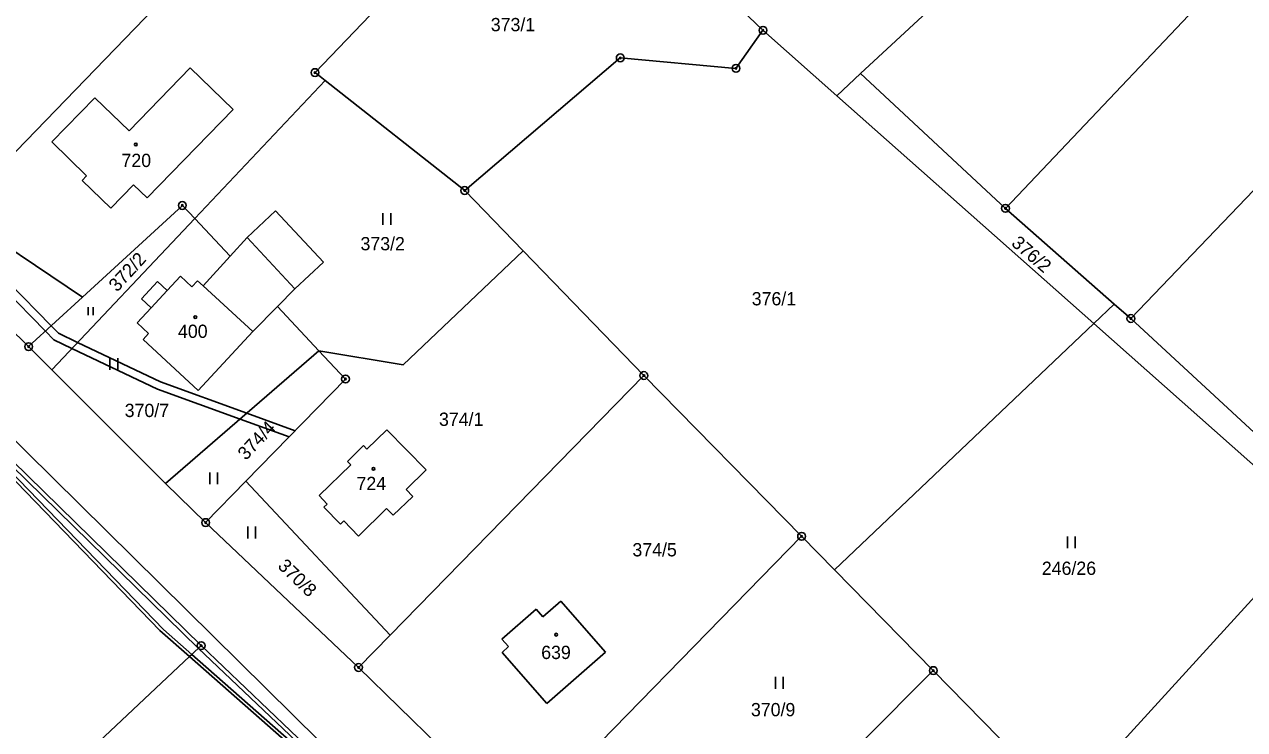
# Model space of a CAD drawing. Extents: x -445050 to -440454, y -1134563 to -1129741.
# Drawn here: x -442585.7 to -442429.3, y -1131122.4 to -1131032.1 of the extents above; entities that cross this region are included whole.
import ezdxf

# ---------------------------------------------------------------- set-up
doc = ezdxf.new("R2010")
doc.units = 0
for name, color, linetype in [('Vrstva 1', 7, 'Continuous'), ('Vrstva 18', 7, 'Continuous'), ('Vrstva 19', 7, 'Continuous'), ('Vrstva 24', 7, 'Continuous'), ('Vrstva 25', 7, 'Continuous'), ('Vrstva 3', 7, 'Continuous'), ('Vrstva 30', 7, 'Continuous'), ('Vrstva 37', 7, 'Continuous'), ('Vrstva 4', 7, 'Continuous'), ('Vrstva 5', 7, 'Continuous'), ('Vrstva 6', 7, 'Continuous')]:
    doc.layers.add(name, color=color, linetype=linetype)

msp = doc.modelspace()

# ---------------------------------------------------------------- linework, layer by layer
at = {"layer": 'Vrstva 1'}
for p, q in [((-442572.29, -1131045.72), (-442564.45, -1131037.63)), ((-442564.45, -1131037.63), (-442558.95, -1131042.96)), ((-442582.19, -1131047.14), (-442576.69, -1131041.48)), ((-442576.69, -1131041.48), (-442572.29, -1131045.72)), ((-442558.95, -1131042.96), (-442569.97, -1131054.3)), ((-442577.74, -1131051.46), (-442582.19, -1131047.14)), ((-442578.32, -1131052.07), (-442577.74, -1131051.46)), ((-442574.63, -1131055.64), (-442578.32, -1131052.07)), ((-442571.72, -1131052.62), (-442574.63, -1131055.64)), ((-442569.97, -1131054.3), (-442571.72, -1131052.62)), ((-442541.82, -1131086.48), (-442539.27, -1131084)), ((-442539.27, -1131084), (-442534.23, -1131089.16)), ((-442544.31, -1131088.07), (-442542.26, -1131086.03)), ((-442542.26, -1131086.03), (-442541.82, -1131086.48)), ((-442543.89, -1131088.5), (-442544.31, -1131088.07)), ((-442547.94, -1131092.45), (-442543.89, -1131088.5)), ((-442534.23, -1131089.16), (-442536.79, -1131091.67)), ((-442546.9, -1131093.52), (-442547.94, -1131092.45)), ((-442535.94, -1131092.54), (-442538.45, -1131094.95)), ((-442536.79, -1131091.67), (-442535.94, -1131092.54)), ((-442547.33, -1131093.94), (-442546.9, -1131093.52)), ((-442545.2, -1131096.1), (-442547.33, -1131093.94)), ((-442539.29, -1131094.09), (-442542.9, -1131097.62)), ((-442538.45, -1131094.95), (-442539.29, -1131094.09)), ((-442544.78, -1131095.69), (-442545.2, -1131096.1)), ((-442542.9, -1131097.62), (-442544.78, -1131095.69))]:
    msp.add_line(p, q, dxfattribs=at)
for points in [[(-442459.97, -1131055.65), (-442395.82, -1130987.96)], [(-442594.39, -1131056.19), (-442530.97, -1130990.64)], [(-442378.95, -1131002), (-442443.9, -1131069.76)], [(-442548.46, -1131038.25), (-442518.32, -1131006.82)], [(-442518.32, -1131006.82), (-442491.05, -1131032.83)], [(-442448.51, -1131010.55), (-442478.53, -1131038.37)], [(-442491.05, -1131032.83), (-442494.51, -1131037.71)], [(-442491.05, -1131032.83), (-442481.59, -1131041.21)], [(-442509.34, -1131036.37), (-442529.27, -1131053.36)], [(-442494.51, -1131037.71), (-442509.34, -1131036.37)], [(-442547.15, -1131039.28), (-442563.87, -1131056.96)], [(-442547.15, -1131039.28), (-442548.46, -1131038.25)], [(-442529.27, -1131053.36), (-442547.15, -1131039.28)], [(-442478.53, -1131038.37), (-442481.59, -1131041.21)], [(-442529.27, -1131053.36), (-442521.79, -1131061.08)], [(-442578.28, -1131067.04), (-442565.46, -1131055.27)], [(-442565.46, -1131055.27), (-442563.87, -1131056.96)], [(-442594.39, -1131056.19), (-442578.28, -1131067.04)], [(-442563.87, -1131056.96), (-442582.2, -1131076.32)], [(-442563.87, -1131056.96), (-442559.34, -1131061.78)], [(-442557.17, -1131059.38), (-442553.51, -1131055.97)], [(-442553.51, -1131055.97), (-442547.37, -1131062.55)], [(-442446.02, -1131067.9), (-442459.97, -1131055.65)], [(-442559.34, -1131061.78), (-442557.17, -1131059.38)], [(-442598.42, -1131060.36), (-442585.16, -1131073.36)], [(-442521.79, -1131061.08), (-442537.15, -1131075.71)], [(-442521.79, -1131061.08), (-442506.31, -1131077.06)], [(-442562.78, -1131065.58), (-442559.34, -1131061.78)], [(-442547.37, -1131062.55), (-442551.03, -1131065.96)], [(-442567.41, -1131066.18), (-442565.71, -1131064.34)], [(-442565.71, -1131064.34), (-442564.25, -1131065.7)], [(-442570.7, -1131067.23), (-442568.66, -1131065.02)], [(-442568.66, -1131065.02), (-442567.41, -1131066.18)], [(-442564.25, -1131065.7), (-442563.51, -1131064.91)], [(-442563.51, -1131064.91), (-442562.78, -1131065.58)], [(-442553.28, -1131068.22), (-442551.03, -1131065.96)], [(-442585.16, -1131073.36), (-442578.28, -1131067.04)], [(-442569.45, -1131068.38), (-442570.7, -1131067.23)], [(-442446.02, -1131067.9), (-442448.63, -1131070.38)], [(-442443.9, -1131069.76), (-442446.02, -1131067.9)], [(-442571.25, -1131070.33), (-442569.45, -1131068.38)], [(-442556.45, -1131071.41), (-442553.28, -1131068.22)], [(-442553.28, -1131068.22), (-442547.95, -1131073.89)], [(-442569.78, -1131071.68), (-442571.25, -1131070.33)], [(-442448.63, -1131070.38), (-442481.88, -1131101.96)], [(-442570.49, -1131072.45), (-442569.78, -1131071.68)], [(-442563.44, -1131078.97), (-442570.49, -1131072.45)], [(-442556.45, -1131071.41), (-442563.44, -1131078.97)], [(-442582.2, -1131076.32), (-442585.16, -1131073.36)], [(-442547.95, -1131073.89), (-442567.62, -1131090.91)], [(-442537.15, -1131075.71), (-442547.95, -1131073.89)], [(-442547.95, -1131073.89), (-442544.55, -1131077.51)], [(-442567.62, -1131090.91), (-442582.2, -1131076.32)], [(-442506.31, -1131077.06), (-442538.84, -1131110.32)], [(-442486.1, -1131097.66), (-442506.31, -1131077.06)], [(-442544.55, -1131077.51), (-442557.31, -1131090.6)], [(-442589.34, -1131085.99), (-442563.05, -1131111.66)], [(-442567.62, -1131090.91), (-442562.48, -1131095.9)], [(-442557.31, -1131090.6), (-442562.48, -1131095.9)], [(-442557.31, -1131090.6), (-442538.84, -1131110.32)], [(-442562.48, -1131095.9), (-442542.88, -1131114.46)], [(-442486.1, -1131097.66), (-442522.23, -1131134.61)], [(-442481.88, -1131101.96), (-442486.1, -1131097.66)], [(-442469.22, -1131114.86), (-442481.88, -1131101.96)], [(-442524.5, -1131110.82), (-442520.11, -1131106.99)], [(-442520.11, -1131106.99), (-442519.27, -1131107.96)], [(-442519.27, -1131107.96), (-442516.94, -1131105.95)], [(-442516.94, -1131105.95), (-442511.22, -1131112.51)], [(-442563.05, -1131111.66), (-442564.25, -1131112.78)], [(-442543.02, -1131130.78), (-442563.05, -1131111.66)], [(-442538.84, -1131110.32), (-442542.88, -1131114.46)], [(-442523.65, -1131111.79), (-442524.5, -1131110.82)], [(-442564.54, -1131113.06), (-442637.09, -1131181.23)], [(-442564.25, -1131112.78), (-442564.54, -1131113.06)], [(-442524.49, -1131112.53), (-442523.65, -1131111.79)], [(-442518.76, -1131119.09), (-442524.49, -1131112.53)], [(-442511.22, -1131112.51), (-442518.76, -1131119.09)], [(-442542.88, -1131114.46), (-442522.23, -1131134.61)], [(-442505.44, -1131151.19), (-442469.22, -1131114.86)]]:
    msp.add_lwpolyline(points, dxfattribs=at)
at = {"layer": 'Vrstva 24'}
for centre, radius in [((-442491.05, -1131032.83), 0.5), ((-442491.05, -1131032.83), 0.1), ((-442509.34, -1131036.37), 0.5), ((-442509.34, -1131036.37), 0.1), ((-442548.46, -1131038.25), 0.5), ((-442548.46, -1131038.25), 0.1), ((-442494.51, -1131037.71), 0.5), ((-442494.51, -1131037.71), 0.1), ((-442529.27, -1131053.36), 0.5), ((-442529.27, -1131053.36), 0.1), ((-442565.46, -1131055.27), 0.5), ((-442565.46, -1131055.27), 0.1), ((-442459.97, -1131055.65), 0.5), ((-442459.97, -1131055.65), 0.1), ((-442443.9, -1131069.76), 0.5), ((-442443.9, -1131069.76), 0.1), ((-442585.16, -1131073.36), 0.5), ((-442585.16, -1131073.36), 0.1), ((-442544.55, -1131077.51), 0.5), ((-442506.31, -1131077.06), 0.5), ((-442506.31, -1131077.06), 0.1), ((-442544.55, -1131077.51), 0.1), ((-442562.48, -1131095.9), 0.5), ((-442562.48, -1131095.9), 0.1), ((-442486.1, -1131097.66), 0.5), ((-442486.1, -1131097.66), 0.1), ((-442563.05, -1131111.66), 0.5), ((-442563.05, -1131111.66), 0.1), ((-442542.88, -1131114.46), 0.5), ((-442542.88, -1131114.46), 0.1), ((-442469.22, -1131114.86), 0.5), ((-442469.22, -1131114.86), 0.1)]:
    msp.add_circle(centre, radius, dxfattribs=at)
at = {"layer": 'Vrstva 25'}
for p, q in [((-442539.75, -1131057.75), (-442539.75, -1131056.25)), ((-442538.75, -1131057.75), (-442538.75, -1131056.25)), ((-442577.55, -1131069.33), (-442577.55, -1131068.32)), ((-442576.89, -1131069.33), (-442576.89, -1131068.32)), ((-442574.75, -1131076.34), (-442574.75, -1131074.84)), ((-442573.75, -1131076.34), (-442573.75, -1131074.84)), ((-442561.96, -1131090.97), (-442561.96, -1131089.47)), ((-442560.96, -1131090.97), (-442560.96, -1131089.47)), ((-442557.08, -1131097.92), (-442557.08, -1131096.42)), ((-442556.08, -1131097.92), (-442556.08, -1131096.42)), ((-442452.02, -1131099.17), (-442452.02, -1131097.67)), ((-442451.02, -1131099.17), (-442451.02, -1131097.67)), ((-442489.45, -1131117.18), (-442489.45, -1131115.68)), ((-442488.45, -1131117.18), (-442488.45, -1131115.68))]:
    msp.add_line(p, q, dxfattribs=at)
for centre in [(-442571.42, -1131047.45), (-442563.8, -1131069.57), (-442540.97, -1131089.03), (-442517.54, -1131110.26)]:
    msp.add_circle(centre, 0.175, dxfattribs=at)
at = {"layer": 'Vrstva 3'}
for points in [[(-442572.29, -1131045.72), (-442564.45, -1131037.63)], [(-442564.45, -1131037.63), (-442558.95, -1131042.96)], [(-442582.19, -1131047.14), (-442576.69, -1131041.48)], [(-442576.69, -1131041.48), (-442572.29, -1131045.72)], [(-442558.95, -1131042.96), (-442569.97, -1131054.3)], [(-442577.74, -1131051.46), (-442582.19, -1131047.14)], [(-442578.32, -1131052.07), (-442577.74, -1131051.46)], [(-442574.63, -1131055.64), (-442578.32, -1131052.07)], [(-442571.72, -1131052.62), (-442574.63, -1131055.64)], [(-442569.97, -1131054.3), (-442571.72, -1131052.62)], [(-442567.41, -1131066.18), (-442565.71, -1131064.34)], [(-442565.71, -1131064.34), (-442564.25, -1131065.7)], [(-442567.41, -1131066.18), (-442569.45, -1131068.38)], [(-442564.25, -1131065.7), (-442563.51, -1131064.91)], [(-442563.51, -1131064.91), (-442562.78, -1131065.58)], [(-442562.78, -1131065.58), (-442556.45, -1131071.41)], [(-442571.25, -1131070.33), (-442569.45, -1131068.38)], [(-442569.78, -1131071.68), (-442571.25, -1131070.33)], [(-442570.49, -1131072.45), (-442569.78, -1131071.68)], [(-442563.44, -1131078.97), (-442570.49, -1131072.45)], [(-442556.45, -1131071.41), (-442563.44, -1131078.97)], [(-442541.82, -1131086.48), (-442539.27, -1131084)], [(-442539.27, -1131084), (-442534.23, -1131089.16)], [(-442544.31, -1131088.07), (-442542.26, -1131086.03)], [(-442542.26, -1131086.03), (-442541.82, -1131086.48)], [(-442543.89, -1131088.5), (-442544.31, -1131088.07)], [(-442547.94, -1131092.45), (-442543.89, -1131088.5)], [(-442534.23, -1131089.16), (-442536.79, -1131091.67)], [(-442546.9, -1131093.52), (-442547.94, -1131092.45)], [(-442535.94, -1131092.54), (-442538.45, -1131094.95)], [(-442536.79, -1131091.67), (-442535.94, -1131092.54)], [(-442547.33, -1131093.94), (-442546.9, -1131093.52)], [(-442545.2, -1131096.1), (-442547.33, -1131093.94)], [(-442539.29, -1131094.09), (-442542.9, -1131097.62)], [(-442538.45, -1131094.95), (-442539.29, -1131094.09)], [(-442544.78, -1131095.69), (-442545.2, -1131096.1)], [(-442542.9, -1131097.62), (-442544.78, -1131095.69)], [(-442524.5, -1131110.82), (-442520.11, -1131106.99)], [(-442520.11, -1131106.99), (-442519.27, -1131107.96)], [(-442519.27, -1131107.96), (-442516.94, -1131105.95)], [(-442516.94, -1131105.95), (-442511.22, -1131112.51)], [(-442523.65, -1131111.79), (-442524.5, -1131110.82)], [(-442524.49, -1131112.53), (-442523.65, -1131111.79)], [(-442518.76, -1131119.09), (-442524.49, -1131112.53)], [(-442511.22, -1131112.51), (-442518.76, -1131119.09)]]:
    msp.add_lwpolyline(points, dxfattribs=at)
at = {"layer": 'Vrstva 30'}
for points in [[(-442551, -1131084.13), (-442551.77, -1131084.91), (-442558.06, -1131082.64), (-442568.66, -1131078.8), (-442579.61, -1131073.58), (-442581.95, -1131072.47), (-442583.01, -1131071.38), (-442588.33, -1131065.9), (-442587.69, -1131065.14), (-442582.27, -1131070.71), (-442581.35, -1131071.65), (-442578.89, -1131072.82), (-442568.28, -1131077.88), (-442557.19, -1131081.89), (-442551, -1131084.13)], [(-442599.27, -1131076.29), (-442591.41, -1131067.23), (-442589.26, -1131069.34), (-442595.69, -1131076.75), (-442527.43, -1131144.09), (-442520.74, -1131136.48), (-442518.48, -1131138.46), (-442525.29, -1131146.2), (-442461.79, -1131209.24), (-442462.86, -1131210.31), (-442464.63, -1131208.55), (-442487.64, -1131185.63), (-442493.86, -1131179.32), (-442520.52, -1131152.26), (-442522.17, -1131150.69), (-442543.02, -1131130.78), (-442563.05, -1131111.66), (-442589.34, -1131085.99), (-442599.27, -1131076.29)], [(-442592.44, -1131084.86), (-442605.13, -1131072.54), (-442604.83, -1131072.3), (-442592.13, -1131084.6), (-442590.15, -1131086.64), (-442567.86, -1131109.6), (-442564.25, -1131112.78), (-442564.54, -1131113.06), (-442568.34, -1131109.71), (-442590.47, -1131086.89), (-442592.44, -1131084.86)], [(-442544.57, -1131130.64), (-442564.54, -1131113.06), (-442564.25, -1131112.78), (-442544.3, -1131130.35), (-442543.44, -1131131.2), (-442543.72, -1131131.48), (-442544.57, -1131130.64)]]:
    msp.add_lwpolyline(points, dxfattribs=at)
at = {"layer": 'Vrstva 37'}
for centre in [(-442571.42, -1131047.45), (-442563.8, -1131069.57), (-442540.97, -1131089.03), (-442517.54, -1131110.26)]:
    msp.add_circle(centre, 0.175, dxfattribs=at)
at = {"layer": 'Vrstva 4'}
for points in [[(-442551.03, -1131065.96), (-442557.17, -1131059.38)], [(-442567.41, -1131066.18), (-442569.45, -1131068.38)], [(-442562.78, -1131065.58), (-442556.45, -1131071.41)]]:
    msp.add_lwpolyline(points, dxfattribs=at)
at = {"layer": 'Vrstva 5'}
for points in [[(-442589.42, -1131086.61), (-442563.42, -1131112)], [(-442563.42, -1131112), (-442543.33, -1131131.09)]]:
    msp.add_lwpolyline(points, dxfattribs=at)
at = {"layer": 'Vrstva 6'}
for points in [[(-442459.97, -1131055.65), (-442478.53, -1131038.37)], [(-442481.59, -1131041.21), (-442448.63, -1131070.38)], [(-442448.63, -1131070.38), (-442419.59, -1131096.16)], [(-442443.9, -1131069.76), (-442412.3, -1131098.97)], [(-442419.59, -1131096.16), (-442452.35, -1131132.05)], [(-442469.22, -1131114.86), (-442452.35, -1131132.05)]]:
    msp.add_lwpolyline(points, dxfattribs=at)

# ---------------------------------------------------------------- texts
at = {"layer": 'Vrstva 18'}
for s, p in [('373/1', (-442525.93, -1131032.95)), ('373/2', (-442542.63, -1131061.02)), ('376/1', (-442492.49, -1131068.07)), ('370/7', (-442572.85, -1131082.38)), ('374/1', (-442532.57, -1131083.51)), ('374/5', (-442507.78, -1131100.23)), ('246/26', (-442455.31, -1131102.6)), ('370/9', (-442492.59, -1131120.71))]:
    msp.add_text(s, height=1.7, dxfattribs=at).set_placement(p)
for s, rotation, p in [('376/2', 319.1445, (-442459.33, -1131060.29)), ('372/2', 47.4003, (-442573.82, -1131066.44)), ('374/4', 46.5156, (-442557.31, -1131088.01)), ('370/8', 315.8001, (-442553.34, -1131101.59))]:
    msp.add_text(s, height=1.7, rotation=rotation, dxfattribs=at).set_placement(p)
at = {"layer": 'Vrstva 19'}
for s, p in [('720', (-442573.26, -1131050.35)), ('400', (-442566.02, -1131072.24)), ('724', (-442543.14, -1131091.74)), ('639', (-442519.47, -1131113.38))]:
    msp.add_text(s, height=1.7, dxfattribs=at).set_placement(p)

doc.saveas('drawing.dxf')
